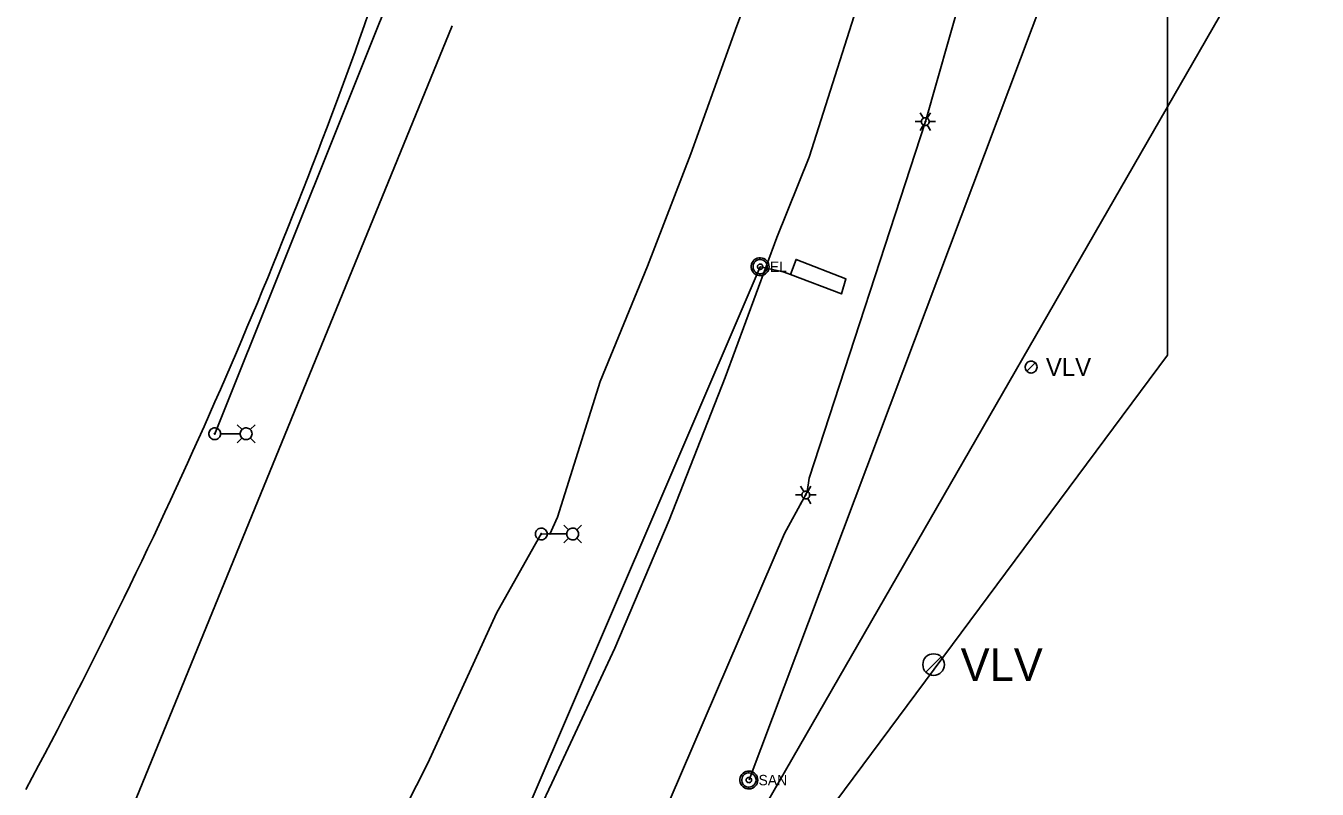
# Model space of a CAD drawing. Extents: x 600849 to 606371, y 330010 to 403088.
# Drawn here: x 604611.1 to 605088.4, y 331091.9 to 331374.2 of the extents above; entities that cross this region are included whole.
import ezdxf

# ---------------------------------------------------------------- set-up
doc = ezdxf.new("R2010")
doc.units = 0
for name, color, linetype in [('E_LTG', 7, 'Continuous'), ('E_LTG_CID', 7, 'Continuous'), ('E_UTL_E', 7, 'Continuous'), ('E_UTL_E_UG', 7, 'Continuous'), ('E_UTL_G_UG', 7, 'Continuous'), ('E_UTL_Loop_UG', 7, 'Continuous'), ('E_UTL_SAN', 7, 'Continuous'), ('E_UTL_SAN_UG', 7, 'Continuous'), ('E_UTL_VLV', 7, 'Continuous'), ('E_UTL_W_UG', 7, 'Continuous')]:
    doc.layers.add(name, color=color, linetype=linetype)

msp = doc.modelspace()

# ---------------------------------------------------------------- linework, layer by layer
at = {"layer": 'E_LTG'}
for points in [[(604942.85, 331339.98), (604941.65, 331342.05)], [(604944.27, 331339.98), (604945.47, 331342.05)], [(604939.75, 331338.75), (604942.13, 331338.75)], [(604941.65, 331335.45), (604942.85, 331337.51)], [(604944.99, 331338.75), (604944.96, 331339.02), (604944.89, 331339.28), (604944.76, 331339.52), (604944.59, 331339.73), (604944.39, 331339.91), (604944.15, 331340.05), (604943.9, 331340.14), (604943.63, 331340.17), (604943.36, 331340.16), (604943.09, 331340.1), (604942.85, 331339.98), (604942.62, 331339.83), (604942.44, 331339.63), (604942.29, 331339.4), (604942.19, 331339.15), (604942.14, 331338.88), (604942.14, 331338.61), (604942.19, 331338.34), (604942.29, 331338.09), (604942.44, 331337.86), (604942.62, 331337.67), (604942.85, 331337.51), (604943.09, 331337.4), (604943.36, 331337.33), (604943.63, 331337.32), (604943.9, 331337.36), (604944.15, 331337.45), (604944.39, 331337.58), (604944.59, 331337.76), (604944.76, 331337.97), (604944.89, 331338.22), (604944.96, 331338.48), (604944.99, 331338.75)], [(604944.99, 331338.75), (604944.96, 331339.02), (604944.89, 331339.28), (604944.76, 331339.52), (604944.59, 331339.73), (604944.39, 331339.91), (604944.15, 331340.05), (604943.9, 331340.14), (604943.63, 331340.17), (604943.36, 331340.16), (604943.09, 331340.1), (604942.85, 331339.98), (604942.62, 331339.83), (604942.44, 331339.63), (604942.29, 331339.4), (604942.19, 331339.15), (604942.14, 331338.88), (604942.14, 331338.61), (604942.19, 331338.34), (604942.29, 331338.09), (604942.44, 331337.86), (604942.62, 331337.67), (604942.85, 331337.51), (604943.09, 331337.4), (604943.36, 331337.33), (604943.63, 331337.32), (604943.9, 331337.36), (604944.15, 331337.45), (604944.39, 331337.58), (604944.59, 331337.76), (604944.76, 331337.97), (604944.89, 331338.22), (604944.96, 331338.48), (604944.99, 331338.75)], [(604944.99, 331338.75), (604944.96, 331339.02), (604944.89, 331339.28), (604944.76, 331339.52), (604944.59, 331339.73), (604944.39, 331339.91), (604944.15, 331340.05), (604943.9, 331340.14), (604943.63, 331340.17), (604943.36, 331340.16), (604943.09, 331340.1), (604942.85, 331339.98), (604942.62, 331339.83), (604942.44, 331339.63), (604942.29, 331339.4), (604942.19, 331339.15), (604942.14, 331338.88), (604942.14, 331338.61), (604942.19, 331338.34), (604942.29, 331338.09), (604942.44, 331337.86), (604942.62, 331337.67), (604942.85, 331337.51), (604943.09, 331337.4), (604943.36, 331337.33), (604943.63, 331337.32), (604943.9, 331337.36), (604944.15, 331337.45), (604944.39, 331337.58), (604944.59, 331337.76), (604944.76, 331337.97), (604944.89, 331338.22), (604944.96, 331338.48), (604944.99, 331338.75)], [(604943.68, 331338.75), (604943.68, 331338.77), (604943.67, 331338.79), (604943.66, 331338.81), (604943.65, 331338.83), (604943.63, 331338.84), (604943.61, 331338.86), (604943.59, 331338.86), (604943.57, 331338.87), (604943.54, 331338.87), (604943.52, 331338.86), (604943.5, 331338.85), (604943.48, 331338.84), (604943.47, 331338.82), (604943.45, 331338.8), (604943.45, 331338.78), (604943.44, 331338.76), (604943.44, 331338.74), (604943.45, 331338.71), (604943.45, 331338.69), (604943.47, 331338.67), (604943.48, 331338.66), (604943.5, 331338.64), (604943.52, 331338.63), (604943.54, 331338.63), (604943.57, 331338.63), (604943.59, 331338.63), (604943.61, 331338.64), (604943.63, 331338.65), (604943.65, 331338.67), (604943.66, 331338.68), (604943.67, 331338.7), (604943.68, 331338.72), (604943.68, 331338.75)], [(604945.47, 331335.45), (604944.27, 331337.51)], [(604944.99, 331338.75), (604947.37, 331338.75)], [(604691, 331224.83), (604689.22, 331226.61)], [(604694.05, 331224.83), (604695.82, 331226.61)], [(604683.1, 331223.31), (604683.06, 331223.72), (604682.94, 331224.11), (604682.75, 331224.48), (604682.49, 331224.81), (604682.18, 331225.08), (604681.82, 331225.28), (604681.43, 331225.42), (604681.02, 331225.48), (604680.61, 331225.46), (604680.21, 331225.36), (604679.83, 331225.19), (604679.49, 331224.95), (604679.21, 331224.65), (604678.99, 331224.3), (604678.83, 331223.92), (604678.75, 331223.51), (604678.75, 331223.1), (604678.83, 331222.69), (604678.99, 331222.31), (604679.21, 331221.96), (604679.49, 331221.66), (604679.83, 331221.42), (604680.21, 331221.25), (604680.61, 331221.15), (604681.02, 331221.13), (604681.43, 331221.19), (604681.82, 331221.33), (604682.18, 331221.53), (604682.49, 331221.8), (604682.75, 331222.13), (604682.94, 331222.5), (604683.06, 331222.89), (604683.1, 331223.31)], [(604681.09, 331223.31), (604681.08, 331223.34), (604681.07, 331223.37), (604681.06, 331223.4), (604681.04, 331223.42), (604681.02, 331223.44), (604680.99, 331223.46), (604680.96, 331223.47), (604680.93, 331223.47), (604680.9, 331223.47), (604680.87, 331223.46), (604680.84, 331223.45), (604680.81, 331223.43), (604680.79, 331223.41), (604680.77, 331223.38), (604680.76, 331223.35), (604680.75, 331223.32), (604680.75, 331223.29), (604680.76, 331223.26), (604680.77, 331223.23), (604680.79, 331223.2), (604680.81, 331223.18), (604680.84, 331223.16), (604680.87, 331223.15), (604680.9, 331223.14), (604680.93, 331223.14), (604680.96, 331223.14), (604680.99, 331223.15), (604681.02, 331223.17), (604681.04, 331223.19), (604681.06, 331223.22), (604681.07, 331223.24), (604681.08, 331223.27), (604681.09, 331223.31)], [(604690.31, 331223.31), (604683.13, 331223.31)], [(604691, 331221.78), (604689.22, 331220.01)], [(604694.7, 331223.31), (604694.66, 331223.72), (604694.54, 331224.11), (604694.35, 331224.48), (604694.1, 331224.81), (604693.78, 331225.08), (604693.43, 331225.28), (604693.04, 331225.42), (604692.63, 331225.48), (604692.21, 331225.46), (604691.81, 331225.36), (604691.44, 331225.19), (604691.1, 331224.95), (604690.81, 331224.65), (604690.59, 331224.3), (604690.44, 331223.92), (604690.36, 331223.51), (604690.36, 331223.1), (604690.44, 331222.69), (604690.59, 331222.31), (604690.81, 331221.96), (604691.1, 331221.66), (604691.44, 331221.42), (604691.81, 331221.25), (604692.21, 331221.15), (604692.63, 331221.13), (604693.04, 331221.19), (604693.43, 331221.33), (604693.78, 331221.53), (604694.1, 331221.8), (604694.35, 331222.13), (604694.54, 331222.5), (604694.66, 331222.89), (604694.7, 331223.31)], [(604694.05, 331221.78), (604695.82, 331220.01)], [(604898.65, 331201.91), (604897.45, 331203.97)], [(604900.07, 331201.91), (604901.27, 331203.97)], [(604895.55, 331200.67), (604897.93, 331200.67)], [(604897.45, 331197.37), (604898.65, 331199.43)], [(604900.79, 331200.67), (604900.76, 331200.94), (604900.69, 331201.2), (604900.56, 331201.44), (604900.39, 331201.65), (604900.19, 331201.83), (604899.95, 331201.97), (604899.7, 331202.06), (604899.43, 331202.09), (604899.16, 331202.08), (604898.89, 331202.02), (604898.65, 331201.91), (604898.42, 331201.75), (604898.24, 331201.55), (604898.09, 331201.32), (604897.99, 331201.07), (604897.94, 331200.8), (604897.94, 331200.53), (604897.99, 331200.27), (604898.09, 331200.01), (604898.24, 331199.78), (604898.42, 331199.59), (604898.65, 331199.43), (604898.89, 331199.32), (604899.16, 331199.25), (604899.43, 331199.24), (604899.7, 331199.28), (604899.95, 331199.37), (604900.19, 331199.5), (604900.39, 331199.68), (604900.56, 331199.9), (604900.69, 331200.14), (604900.76, 331200.4), (604900.79, 331200.67)], [(604900.79, 331200.67), (604900.76, 331200.94), (604900.69, 331201.2), (604900.56, 331201.44), (604900.39, 331201.65), (604900.19, 331201.83), (604899.95, 331201.97), (604899.7, 331202.06), (604899.43, 331202.09), (604899.16, 331202.08), (604898.89, 331202.02), (604898.65, 331201.91), (604898.42, 331201.75), (604898.24, 331201.55), (604898.09, 331201.32), (604897.99, 331201.07), (604897.94, 331200.8), (604897.94, 331200.53), (604897.99, 331200.27), (604898.09, 331200.01), (604898.24, 331199.78), (604898.42, 331199.59), (604898.65, 331199.43), (604898.89, 331199.32), (604899.16, 331199.25), (604899.43, 331199.24), (604899.7, 331199.28), (604899.95, 331199.37), (604900.19, 331199.5), (604900.39, 331199.68), (604900.56, 331199.9), (604900.69, 331200.14), (604900.76, 331200.4), (604900.79, 331200.67)], [(604900.79, 331200.67), (604900.76, 331200.94), (604900.69, 331201.2), (604900.56, 331201.44), (604900.39, 331201.65), (604900.19, 331201.83), (604899.95, 331201.97), (604899.7, 331202.06), (604899.43, 331202.09), (604899.16, 331202.08), (604898.89, 331202.02), (604898.65, 331201.91), (604898.42, 331201.75), (604898.24, 331201.55), (604898.09, 331201.32), (604897.99, 331201.07), (604897.94, 331200.8), (604897.94, 331200.53), (604897.99, 331200.27), (604898.09, 331200.01), (604898.24, 331199.78), (604898.42, 331199.59), (604898.65, 331199.43), (604898.89, 331199.32), (604899.16, 331199.25), (604899.43, 331199.24), (604899.7, 331199.28), (604899.95, 331199.37), (604900.19, 331199.5), (604900.39, 331199.68), (604900.56, 331199.9), (604900.69, 331200.14), (604900.76, 331200.4), (604900.79, 331200.67)], [(604899.48, 331200.67), (604899.48, 331200.69), (604899.47, 331200.71), (604899.46, 331200.73), (604899.45, 331200.75), (604899.43, 331200.76), (604899.41, 331200.78), (604899.39, 331200.78), (604899.37, 331200.79), (604899.34, 331200.79), (604899.32, 331200.78), (604899.3, 331200.77), (604899.28, 331200.76), (604899.27, 331200.74), (604899.25, 331200.72), (604899.25, 331200.7), (604899.24, 331200.68), (604899.24, 331200.66), (604899.25, 331200.63), (604899.25, 331200.61), (604899.27, 331200.59), (604899.28, 331200.58), (604899.3, 331200.56), (604899.32, 331200.56), (604899.34, 331200.55), (604899.37, 331200.55), (604899.39, 331200.55), (604899.41, 331200.56), (604899.43, 331200.57), (604899.45, 331200.59), (604899.46, 331200.6), (604899.47, 331200.62), (604899.48, 331200.65), (604899.48, 331200.67)], [(604901.27, 331197.37), (604900.07, 331199.43)], [(604900.79, 331200.67), (604903.17, 331200.67)], [(604803.77, 331186.25), (604803.73, 331186.66), (604803.61, 331187.06), (604803.42, 331187.42), (604803.16, 331187.75), (604802.85, 331188.02), (604802.49, 331188.23), (604802.1, 331188.36), (604801.69, 331188.42), (604801.28, 331188.4), (604800.88, 331188.3), (604800.5, 331188.13), (604800.17, 331187.89), (604799.88, 331187.59), (604799.66, 331187.24), (604799.5, 331186.86), (604799.42, 331186.45), (604799.42, 331186.04), (604799.5, 331185.63), (604799.66, 331185.25), (604799.88, 331184.9), (604800.17, 331184.6), (604800.5, 331184.36), (604800.88, 331184.19), (604801.28, 331184.09), (604801.69, 331184.07), (604802.1, 331184.13), (604802.49, 331184.27), (604802.85, 331184.48), (604803.16, 331184.75), (604803.42, 331185.07), (604803.61, 331185.44), (604803.73, 331185.84), (604803.77, 331186.25)], [(604811.67, 331187.77), (604809.89, 331189.55)], [(604815.37, 331186.25), (604815.33, 331186.66), (604815.21, 331187.06), (604815.02, 331187.42), (604814.77, 331187.75), (604814.46, 331188.02), (604814.1, 331188.23), (604813.71, 331188.36), (604813.3, 331188.42), (604812.88, 331188.4), (604812.48, 331188.3), (604812.11, 331188.13), (604811.77, 331187.89), (604811.48, 331187.59), (604811.26, 331187.24), (604811.11, 331186.86), (604811.03, 331186.45), (604811.03, 331186.04), (604811.11, 331185.63), (604811.26, 331185.25), (604811.48, 331184.9), (604811.77, 331184.6), (604812.11, 331184.36), (604812.48, 331184.19), (604812.88, 331184.09), (604813.3, 331184.07), (604813.71, 331184.13), (604814.1, 331184.27), (604814.46, 331184.48), (604814.77, 331184.75), (604815.02, 331185.07), (604815.21, 331185.44), (604815.33, 331185.84), (604815.37, 331186.25)], [(604814.72, 331187.77), (604816.5, 331189.55)], [(604801.76, 331186.25), (604801.75, 331186.28), (604801.74, 331186.31), (604801.73, 331186.34), (604801.71, 331186.36), (604801.69, 331186.38), (604801.66, 331186.4), (604801.63, 331186.41), (604801.6, 331186.41), (604801.57, 331186.41), (604801.54, 331186.4), (604801.51, 331186.39), (604801.48, 331186.37), (604801.46, 331186.35), (604801.44, 331186.32), (604801.43, 331186.29), (604801.42, 331186.26), (604801.42, 331186.23), (604801.43, 331186.2), (604801.44, 331186.17), (604801.46, 331186.14), (604801.48, 331186.12), (604801.51, 331186.1), (604801.54, 331186.09), (604801.57, 331186.08), (604801.6, 331186.08), (604801.63, 331186.09), (604801.66, 331186.1), (604801.69, 331186.11), (604801.71, 331186.13), (604801.73, 331186.16), (604801.74, 331186.19), (604801.75, 331186.22), (604801.76, 331186.25)], [(604810.98, 331186.25), (604803.8, 331186.25)], [(604811.67, 331184.73), (604809.89, 331182.95)], [(604814.72, 331184.73), (604816.5, 331182.95)]]:
    msp.add_lwpolyline(points, dxfattribs=at)
at = {"layer": 'E_LTG_CID'}
for points in [[(604680.92, 331223.31), (604778.52, 331467.17), (604841.28, 331722.49), (604873.72, 331985.14), (604875.05, 331997.61), (604878.05, 332072.5), (604879.01, 332133.59), (604879.29, 332193.85), (604879.03, 332249.73), (604879.6, 332255.02), (604881.21, 332520.43)], [(604683.3, 330952.09), (604684.22, 330952.88), (604759.72, 331101.53), (604785.03, 331156.95), (604797.91, 331179.74), (604801.59, 331186.25), (604804.8, 331186.14), (604807.66, 331192.41), (604823.38, 331242.67), (604840.85, 331285.28), (604856.87, 331326.77), (604873.94, 331374.12), (604891.84, 331421.7), (604891.8, 331421.71), (604891.79, 331421.76), (604894.68, 331439.03), (604894.44, 331441.88), (604906.75, 331486.37), (604920.4, 331537.51), (604920.44, 331537.44), (604931.69, 331580.97)]]:
    msp.add_lwpolyline(points, dxfattribs=at)
at = {"layer": 'E_UTL_E'}
for points in [[(604885.81, 331285.09), (604885.75, 331285.71), (604885.58, 331286.32), (604885.29, 331286.87), (604884.9, 331287.37), (604884.43, 331287.78), (604883.88, 331288.09), (604883.29, 331288.3), (604882.67, 331288.38), (604882.04, 331288.35), (604881.43, 331288.21), (604880.86, 331287.95), (604880.35, 331287.58), (604879.92, 331287.13), (604879.58, 331286.6), (604879.35, 331286.02), (604879.23, 331285.4), (604879.23, 331284.77), (604879.35, 331284.16), (604879.58, 331283.58), (604879.92, 331283.05), (604880.35, 331282.59), (604880.86, 331282.23), (604881.43, 331281.97), (604882.04, 331281.82), (604882.67, 331281.79), (604883.29, 331281.88), (604883.88, 331282.09), (604884.43, 331282.4), (604884.9, 331282.81), (604885.29, 331283.3), (604885.58, 331283.86), (604885.75, 331284.46), (604885.81, 331285.09)], [(604885.81, 331285.09), (604885.75, 331285.71), (604885.58, 331286.32), (604885.29, 331286.87), (604884.9, 331287.37), (604884.43, 331287.78), (604883.88, 331288.09), (604883.29, 331288.3), (604882.67, 331288.38), (604882.04, 331288.35), (604881.43, 331288.21), (604880.86, 331287.95), (604880.35, 331287.58), (604879.92, 331287.13), (604879.58, 331286.6), (604879.35, 331286.02), (604879.23, 331285.4), (604879.23, 331284.77), (604879.35, 331284.16), (604879.58, 331283.58), (604879.92, 331283.05), (604880.35, 331282.59), (604880.86, 331282.23), (604881.43, 331281.97), (604882.04, 331281.82), (604882.67, 331281.79), (604883.29, 331281.88), (604883.88, 331282.09), (604884.43, 331282.4), (604884.9, 331282.81), (604885.29, 331283.3), (604885.58, 331283.86), (604885.75, 331284.46), (604885.81, 331285.09)], [(604885.15, 331285.09), (604885.1, 331285.59), (604884.96, 331286.07), (604884.73, 331286.52), (604884.42, 331286.91), (604884.04, 331287.24), (604883.61, 331287.49), (604883.13, 331287.65), (604882.64, 331287.73), (604882.14, 331287.7), (604881.65, 331287.58), (604881.19, 331287.37), (604880.78, 331287.08), (604880.44, 331286.72), (604880.17, 331286.3), (604879.98, 331285.83), (604879.88, 331285.34), (604879.88, 331284.84), (604879.98, 331284.34), (604880.17, 331283.88), (604880.44, 331283.46), (604880.78, 331283.09), (604881.19, 331282.8), (604881.65, 331282.59), (604882.14, 331282.48), (604882.64, 331282.45), (604883.13, 331282.52), (604883.61, 331282.69), (604884.04, 331282.94), (604884.42, 331283.27), (604884.73, 331283.66), (604884.96, 331284.11), (604885.1, 331284.59), (604885.15, 331285.09)], [(604885.15, 331285.09), (604885.1, 331285.59), (604884.96, 331286.07), (604884.73, 331286.52), (604884.42, 331286.91), (604884.04, 331287.24), (604883.61, 331287.49), (604883.13, 331287.65), (604882.64, 331287.73), (604882.14, 331287.7), (604881.65, 331287.58), (604881.19, 331287.37), (604880.78, 331287.08), (604880.44, 331286.72), (604880.17, 331286.3), (604879.98, 331285.83), (604879.88, 331285.34), (604879.88, 331284.84), (604879.98, 331284.34), (604880.17, 331283.88), (604880.44, 331283.46), (604880.78, 331283.09), (604881.19, 331282.8), (604881.65, 331282.59), (604882.14, 331282.48), (604882.64, 331282.45), (604883.13, 331282.52), (604883.61, 331282.69), (604884.04, 331282.94), (604884.42, 331283.27), (604884.73, 331283.66), (604884.96, 331284.11), (604885.1, 331284.59), (604885.15, 331285.09)], [(604883.5, 331285.09), (604883.48, 331285.28), (604883.43, 331285.46), (604883.34, 331285.62), (604883.23, 331285.77), (604883.09, 331285.9), (604882.92, 331285.99), (604882.75, 331286.05), (604882.56, 331286.08), (604882.37, 331286.07), (604882.19, 331286.02), (604882.02, 331285.95), (604881.86, 331285.84), (604881.73, 331285.7), (604881.63, 331285.54), (604881.56, 331285.37), (604881.53, 331285.18), (604881.53, 331284.99), (604881.56, 331284.81), (604881.63, 331284.63), (604881.73, 331284.48), (604881.86, 331284.34), (604882.02, 331284.23), (604882.19, 331284.15), (604882.37, 331284.11), (604882.56, 331284.1), (604882.75, 331284.13), (604882.92, 331284.19), (604883.09, 331284.28), (604883.23, 331284.41), (604883.34, 331284.55), (604883.43, 331284.72), (604883.48, 331284.9), (604883.5, 331285.09)], [(604883.5, 331285.09), (604883.48, 331285.28), (604883.43, 331285.46), (604883.34, 331285.62), (604883.23, 331285.77), (604883.09, 331285.9), (604882.92, 331285.99), (604882.75, 331286.05), (604882.56, 331286.08), (604882.37, 331286.07), (604882.19, 331286.02), (604882.02, 331285.95), (604881.86, 331285.84), (604881.73, 331285.7), (604881.63, 331285.54), (604881.56, 331285.37), (604881.53, 331285.18), (604881.53, 331284.99), (604881.56, 331284.81), (604881.63, 331284.63), (604881.73, 331284.48), (604881.86, 331284.34), (604882.02, 331284.23), (604882.19, 331284.15), (604882.37, 331284.11), (604882.56, 331284.1), (604882.75, 331284.13), (604882.92, 331284.19), (604883.09, 331284.28), (604883.23, 331284.41), (604883.34, 331284.55), (604883.43, 331284.72), (604883.48, 331284.9), (604883.5, 331285.09)]]:
    msp.add_lwpolyline(points, dxfattribs=at)
at = {"layer": 'E_UTL_E_UG'}
for points in [[(604870.57, 331033.54), (605033.08, 331252.35), (605033.08, 331392.8), (605061.51, 331399.86), (605069.48, 331571.07), (605141.68, 331571.07)], [(604826.65, 331039.78), (604832.36, 331051.66), (604840.87, 331068.69), (604891.55, 331186.46), (604898.79, 331199.69), (604899.88, 331201.84), (604900.68, 331206.84), (604943.56, 331338.75), (604983.14, 331477.94)], [(604683.3, 330952.09), (604722.4, 330946.58), (604729.82, 330955.05), (604742.66, 330976.26), (604786.15, 331059.02), (604790.11, 331069.45), (604882.51, 331285.09), (604891.05, 331283.2)]]:
    msp.add_lwpolyline(points, dxfattribs=at)
at = {"layer": 'E_UTL_G_UG'}
msp.add_lwpolyline([(604718.21, 330825.28), (604738.73, 330857.66), (604733.36, 330874.38), (604732.32, 330894.54), (604729.33, 330913.4), (604725.16, 330938.36), (604752.74, 330988.13), (604778.16, 331035.55), (604788.31, 331057.65), (604805.53, 331094.16), (604828.8, 331144.07), (604848.89, 331191.36), (604869.57, 331244.15), (604888.61, 331295.88), (604900.58, 331325.56), (604922.44, 331394.24)], dxfattribs=at)
at = {"layer": 'E_UTL_Loop_UG'}
msp.add_lwpolyline([(604891.05, 331283.2), (604893.75, 331282.15), (604895.76, 331287.77), (604914.21, 331280.57), (604912.53, 331275.03), (604893.75, 331282.15)], dxfattribs=at)
at = {"layer": 'E_UTL_SAN'}
for points in [[(604881.63, 331095.27), (604881.57, 331095.89), (604881.4, 331096.5), (604881.11, 331097.05), (604880.72, 331097.55), (604880.25, 331097.96), (604879.7, 331098.27), (604879.11, 331098.48), (604878.49, 331098.57), (604877.86, 331098.54), (604877.25, 331098.39), (604876.68, 331098.13), (604876.17, 331097.76), (604875.74, 331097.31), (604875.4, 331096.78), (604875.17, 331096.2), (604875.05, 331095.58), (604875.05, 331094.96), (604875.17, 331094.34), (604875.4, 331093.76), (604875.74, 331093.23), (604876.17, 331092.77), (604876.68, 331092.41), (604877.25, 331092.15), (604877.86, 331092), (604878.49, 331091.97), (604879.11, 331092.06), (604879.7, 331092.27), (604880.25, 331092.58), (604880.72, 331092.99), (604881.11, 331093.48), (604881.4, 331094.04), (604881.57, 331094.64), (604881.63, 331095.27)], [(604880.97, 331095.27), (604880.92, 331095.77), (604880.78, 331096.25), (604880.55, 331096.7), (604880.24, 331097.09), (604879.86, 331097.42), (604879.43, 331097.67), (604878.95, 331097.83), (604878.46, 331097.91), (604877.96, 331097.88), (604877.47, 331097.76), (604877.01, 331097.56), (604876.6, 331097.26), (604876.26, 331096.9), (604875.99, 331096.48), (604875.8, 331096.01), (604875.7, 331095.52), (604875.7, 331095.02), (604875.8, 331094.53), (604875.99, 331094.06), (604876.26, 331093.64), (604876.6, 331093.27), (604877.01, 331092.98), (604877.47, 331092.77), (604877.96, 331092.66), (604878.46, 331092.63), (604878.95, 331092.7), (604879.43, 331092.87), (604879.86, 331093.12), (604880.24, 331093.45), (604880.55, 331093.84), (604880.78, 331094.29), (604880.92, 331094.77), (604880.97, 331095.27)], [(604879.32, 331095.27), (604879.3, 331095.46), (604879.25, 331095.64), (604879.16, 331095.8), (604879.05, 331095.95), (604878.91, 331096.08), (604878.74, 331096.17), (604878.57, 331096.23), (604878.38, 331096.26), (604878.19, 331096.25), (604878.01, 331096.2), (604877.84, 331096.13), (604877.68, 331096.02), (604877.55, 331095.88), (604877.45, 331095.72), (604877.38, 331095.55), (604877.35, 331095.36), (604877.35, 331095.17), (604877.38, 331094.99), (604877.45, 331094.82), (604877.55, 331094.66), (604877.68, 331094.52), (604877.84, 331094.41), (604878.01, 331094.33), (604878.19, 331094.29), (604878.38, 331094.28), (604878.57, 331094.31), (604878.74, 331094.37), (604878.91, 331094.46), (604879.05, 331094.59), (604879.16, 331094.73), (604879.25, 331094.9), (604879.3, 331095.08), (604879.32, 331095.27)]]:
    msp.add_lwpolyline(points, dxfattribs=at)
at = {"layer": 'E_UTL_SAN_UG'}
msp.add_line((604878.46, 331095.3), (604991.18, 331395.06), dxfattribs=at)
at = {"layer": 'E_UTL_VLV'}
for points in [[(604984.83, 331247.97), (604984.79, 331248.38), (604984.67, 331248.79), (604984.48, 331249.16), (604984.22, 331249.49), (604983.91, 331249.76), (604983.54, 331249.97), (604983.15, 331250.11), (604982.73, 331250.17), (604982.32, 331250.15), (604981.91, 331250.05), (604981.53, 331249.87), (604981.19, 331249.63), (604980.9, 331249.33), (604980.67, 331248.98), (604980.52, 331248.59), (604980.44, 331248.18), (604980.44, 331247.76), (604980.52, 331247.35), (604980.67, 331246.96), (604980.9, 331246.61), (604981.19, 331246.3), (604981.53, 331246.06), (604981.91, 331245.89), (604982.32, 331245.79), (604982.73, 331245.77), (604983.15, 331245.83), (604983.54, 331245.97), (604983.91, 331246.18), (604984.22, 331246.45), (604984.48, 331246.78), (604984.67, 331247.15), (604984.79, 331247.55), (604984.83, 331247.97)], [(604981.07, 331246.41), (604984.19, 331249.52)], [(604943.79, 331135.11), (604949.45, 331140.77)]]:
    msp.add_lwpolyline(points, dxfattribs=at)
msp.add_circle((604946.62, 331137.94), 4, dxfattribs=at)
at = {"layer": 'E_UTL_W_UG'}
msp.add_line((604649.65, 331083.04), (604768.62, 331374.17), dxfattribs=at)
msp.add_line((604649.65, 331083.04), (604768.62, 331374.17), dxfattribs=at)
msp.add_lwpolyline([(604662.85, 330776.78), (604719.99, 330861.17), (604771.51, 330900.13), (604792.62, 330926.22), (604804.59, 330947.13), (605054.68, 331381.7), (605055.13, 331442.45), (605044.65, 331474.36), (605047.01, 331851.63), (605038.36, 332278.66), (605035.8, 332410.28), (605072.23, 332411.32), (605076.98, 332411.12), (605079.88, 332411.16)], dxfattribs=at)
msp.add_arc((602817.06, 332055.12), 2036.32, 331.76571, 340.74254, dxfattribs=at)

# ---------------------------------------------------------------- texts
at = {"layer": 'E_UTL_E'}
msp.add_text('EL', height=3.849, dxfattribs=at).set_placement((604886.08, 331283.14))
msp.add_text('EL', height=3.849, dxfattribs=at).set_placement((604886.08, 331283.14))
at = {"layer": 'E_UTL_SAN'}
msp.add_text('SAN', height=3.849, dxfattribs=at).set_placement((604881.9, 331093.32))
at = {"layer": 'E_UTL_VLV'}
for height, p in [(6.6, (604988.13, 331244.67)), (12, (604956.62, 331131.94))]:
    msp.add_text('VLV', height=height, dxfattribs=at).set_placement(p)

doc.saveas('drawing.dxf')
